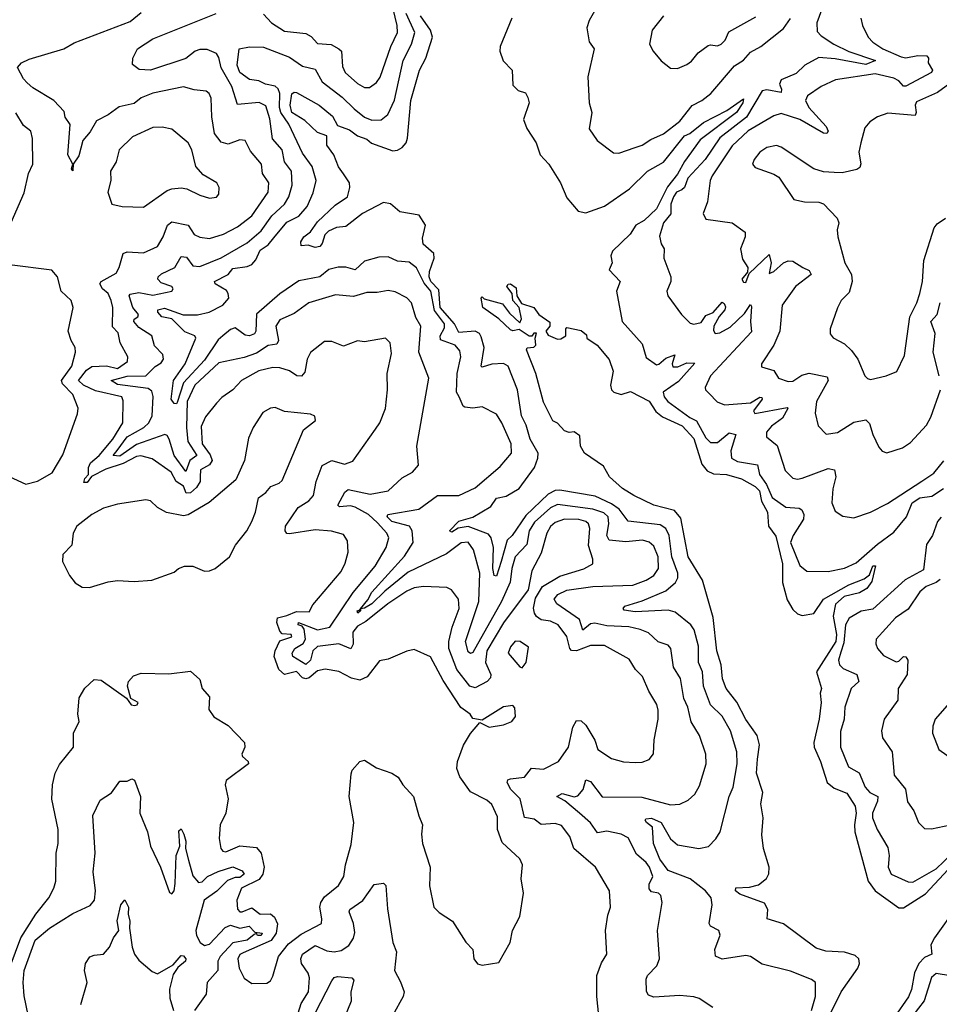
# Model space of a CAD drawing. Extents: x 1245432 to 1420865, y 606325 to 671314.
# Tile 322 of 382: x 1387229 to 1391138, y 652762 to 656949. Entities that reach past the tile are written whole.
import ezdxf

# ---------------------------------------------------------------- set-up
doc = ezdxf.new("R2010")
doc.units = 0

msp = doc.modelspace()

# ---------------------------------------------------------------- linework, layer by layer
at = {"layer": '0CON20XD'}
for points in [[(1387187.7, 652922.3), (1387233.3, 653045), (1387297.4, 653145), (1387353.1, 653215), (1387374.5, 653255), (1387382.9, 653285), (1387383.5, 653405), (1387391.8, 653445), (1387392.9, 653505), (1387366.1, 653633.9), (1387368.6, 653695), (1387380, 653745), (1387398.1, 653781.9), (1387457.1, 653855), (1387458, 653915), (1387482, 653965), (1387476, 653995), (1387481.2, 654065), (1387505, 654106.7), (1387545, 654142.5), (1387575, 654140), (1387683, 654063), (1387703.3, 654035), (1387717.7, 654032.3), (1387727.5, 654035), (1387732.5, 654045), (1387701.7, 654061.7), (1387686.7, 654115), (1387691.2, 654135), (1387711.9, 654158.1), (1387745, 654170), (1387862.7, 654167.3), (1387955, 654178), (1387995, 654142.5), (1388003.8, 654105), (1388035, 654070), (1388033.1, 654015), (1388053.8, 653985), (1388115, 653947.5), (1388183.8, 653875), (1388186, 653855), (1388172.5, 653825), (1388175.7, 653815), (1388200.5, 653795), (1388201.8, 653785), (1388106.1, 653713.9), (1388102.5, 653695), (1388114.5, 653635), (1388105.4, 653574.6), (1388081.4, 653525), (1388076.8, 653466.8), (1388084.2, 653425), (1388092.4, 653412.4), (1388105, 653410), (1388165, 653435.2), (1388235, 653429.2), (1388254.6, 653404.6), (1388267.5, 653345), (1388262.4, 653315), (1388247, 653293), (1388172, 653255), (1388151.3, 653205), (1388155, 653166.7), (1388164.7, 653154.7), (1388174.6, 653154.6), (1388215, 653172.2), (1388251.1, 653145), (1388295, 653146.9), (1388312.1, 653132.1), (1388324.4, 653104.4), (1388318.9, 653065), (1388297.5, 653032.5), (1388178.6, 652981.4), (1388165, 652974.2), (1388156.4, 652955), (1388161.9, 652915), (1388183.3, 652873.3), (1388215, 652850), (1388278.9, 652851.1), (1388295, 652862), (1388305, 652881.2), (1388329.2, 652965), (1388370.9, 653019.1), (1388425, 653060.2), (1388511.2, 653105), (1388513.7, 653125), (1388504, 653175), (1388509.2, 653195), (1388525, 653218.2), (1388583.4, 653266.6), (1388607.3, 653305), (1388613.8, 653355), (1388638, 653442), (1388649.1, 653535), (1388629.5, 653645), (1388637.5, 653742.5), (1388642.1, 653757.9), (1388675, 653793.8), (1388695, 653800), (1388745, 653768.1), (1388811.2, 653745), (1388838.1, 653728.1), (1388857.1, 653695), (1388903.3, 653645), (1388925, 653563.3), (1388941.1, 653525), (1388936.9, 653485), (1388941.5, 653445), (1388972.9, 653345), (1388970.5, 653265), (1388988.6, 653175), (1389011.7, 653151.7), (1389068.6, 653115), (1389125, 653026.2), (1389155.5, 652995.5), (1389158.6, 652955), (1389175, 652934), (1389195, 652928), (1389265, 652940), (1389314, 653025), (1389322.9, 653075), (1389354.2, 653135), (1389370, 653235), (1389360.8, 653295), (1389365.5, 653355.5), (1389355, 653380), (1389279.4, 653449.4), (1389259.5, 653505), (1389259.2, 653559.3), (1389235, 653611.4), (1389215, 653630.5), (1389145.4, 653665.4), (1389099.4, 653729.4), (1389087.5, 653765), (1389089.2, 653795), (1389115.7, 653864.3), (1389145, 653913.3), (1389185, 653960), (1389225, 653940), (1389285, 653950), (1389321.2, 653965), (1389335.9, 653985.9), (1389333, 654023), (1389325, 654032.5), (1389285, 654026.7), (1389195, 653970), (1389155, 653977.5), (1389144, 653995), (1389104.2, 654024.2), (1389029.3, 654139.3), (1388975, 654239.4), (1388905, 654270), (1388875, 654264.2), (1388795, 654229.2), (1388757.9, 654222.1), (1388705.4, 654154.6), (1388675, 654140), (1388638.7, 654148.7), (1388585, 654176.9), (1388526.6, 654186.6), (1388495, 654180), (1388459.9, 654150.1), (1388445, 654146.1), (1388430.5, 654150.5), (1388405, 654176.9), (1388355, 654164.4), (1388330, 654185), (1388310.7, 654240.7), (1388315.2, 654265), (1388335, 654307.7), (1388386.1, 654325), (1388382.5, 654335), (1388345, 654337.3), (1388335, 654348.8), (1388321.1, 654385), (1388324.2, 654405.8), (1388365, 654414.7), (1388405, 654432.9), (1388459.5, 654430.5), (1388475, 654460.8), (1388595, 654602.5), (1388612.7, 654637.3), (1388624.6, 654685), (1388622.6, 654732.6), (1388605, 654760), (1388554.3, 654774.3), (1388485, 654779.3), (1388375, 654762.5), (1388364.6, 654764.6), (1388356.9, 654775), (1388358.8, 654795), (1388412.5, 654875), (1388457.2, 654902.8), (1388477.5, 654925), (1388489.5, 654985), (1388515, 655052.5), (1388555, 655074.6), (1388608.9, 655058.9), (1388645, 655071.8), (1388741.7, 655208.3), (1388759.3, 655235), (1388783.6, 655295), (1388791.5, 655375), (1388790.8, 655445), (1388809.1, 655529.1), (1388804, 655575), (1388784.3, 655594.3), (1388695, 655579.2), (1388665, 655583.9), (1388605, 655561.3), (1388555, 655580), (1388525, 655580.8), (1388465, 655533.8), (1388450.6, 655505), (1388440.3, 655449.7), (1388427.1, 655432.9), (1388407.5, 655435), (1388375, 655455.3), (1388335, 655468.9), (1388305, 655470.4), (1388245, 655455.3), (1388172.2, 655415), (1388135, 655374.5), (1388087.7, 655342.3), (1388065, 655318.5), (1388019.2, 655260.8), (1388000.8, 655219.2), (1388004.8, 655145), (1388039, 655099), (1388046.3, 655075), (1388035, 655055.5), (1387997.2, 655035), (1387996.6, 655005), (1387996.3, 654985), (1387980.1, 654959.9), (1387955, 654937.6), (1387936, 654936), (1387925, 654965.8), (1387894.4, 654984.4), (1387872.7, 655025), (1387791.5, 655081.5), (1387743.6, 655093.6), (1387725, 655091.1), (1387668.8, 655061.2), (1387595, 655037.1), (1387534.2, 655005.8), (1387515, 654980.4), (1387501.4, 654981.4), (1387505, 654998.1), (1387521.9, 655015), (1387521, 655045), (1387530.3, 655065), (1387566.5, 655095), (1387625, 655165.3), (1387667.9, 655235), (1387668.8, 655328.8), (1387663.5, 655345), (1387550.8, 655370.8), (1387500.7, 655395), (1387479.4, 655415), (1387512.1, 655457.9), (1387535, 655473.9), (1387597.3, 655477.3), (1387645, 655465.7), (1387687.1, 655495), (1387688, 655515), (1387655.8, 655575), (1387647.8, 655617.8), (1387623, 655643), (1387624.7, 655724.7), (1387617.8, 655755), (1387604.2, 655784.2), (1387580.3, 655805), (1387568.8, 655825), (1387575.5, 655835), (1387638.4, 655871.6), (1387652, 655895), (1387669.1, 655955), (1387685, 655961.2), (1387755, 655957.1), (1387815, 655984.4), (1387838.8, 656025), (1387856.9, 656075), (1387875, 656089.7), (1387945.6, 656075.6), (1387970, 656035), (1387995, 656023.8), (1388035, 656018), (1388095, 656036.9), (1388155, 656067.6), (1388215, 656114.2), (1388285.3, 656215), (1388287.1, 656255), (1388260.9, 656295), (1388257.3, 656335), (1388210.1, 656390.1), (1388186.7, 656435), (1388165, 656438.5), (1388115, 656419.6), (1388085, 656428.8), (1388057.2, 656465), (1388045.9, 656535.9), (1388042.6, 656615), (1388034.6, 656635), (1388021.4, 656645), (1387970.6, 656650.6), (1387925, 656663.9), (1387795, 656636.2), (1387745, 656616.1), (1387715, 656592.1), (1387652, 656578), (1387605.5, 656545), (1387555, 656519.1), (1387528.6, 656471.4), (1387497.4, 656435), (1387479.6, 656370.4), (1387456.2, 656335), (1387455, 656306.7), (1387448.8, 656315), (1387454.3, 656335), (1387433.9, 656375), (1387443.1, 656503.1), (1387422.4, 656535), (1387417.9, 656557.9), (1387374.2, 656605), (1387285, 656658.8), (1387260.4, 656680.4), (1387245, 656697.1), (1387220, 656745), (1387236.2, 656765), (1387268.9, 656781.1), (1387416.7, 656825), (1387459.7, 656850.3), (1387699, 656941), (1387745, 656979.3)], [(1389698.1, 652645), (1389681.9, 652795), (1389681.9, 652885), (1389702, 652938), (1389724, 652975), (1389719.2, 653075), (1389728.6, 653141.4), (1389740, 653175), (1389735.7, 653245), (1389675.7, 653345), (1389584.3, 653424.3), (1389567.8, 653475), (1389532.4, 653522.4), (1389505, 653531.3), (1389446, 653526), (1389415, 653549.4), (1389375, 653555.6), (1389355.8, 653635), (1389315.8, 653675), (1389301.1, 653705), (1389304, 653716), (1389315, 653720.8), (1389375, 653727.5), (1389405, 653765.4), (1389455, 653762), (1389519.5, 653795), (1389561.2, 653855), (1389580, 653940), (1389595, 653969.4), (1389615, 653967.5), (1389635, 653949.5), (1389674, 653885), (1389685.8, 653845), (1389745, 653807.8), (1389795, 653793.3), (1389845, 653790), (1389875, 653791.9), (1389905, 653802.9), (1389923.2, 653826.8), (1389926.3, 653886.3), (1389943.3, 653975), (1389943.3, 654013.3), (1389937.4, 654037.4), (1389903.6, 654093.6), (1389875.8, 654155.8), (1389846.5, 654185), (1389819.4, 654229.4), (1389715, 654287.3), (1389655, 654287.3), (1389595.6, 654264.4), (1389575, 654266), (1389566.6, 654275), (1389555, 654326.5), (1389517.1, 654375), (1389485, 654391.6), (1389445, 654397.2), (1389425, 654411.2), (1389416.7, 654425), (1389413, 654447), (1389421, 654489), (1389451.3, 654538.7), (1389525, 654582.5), (1389626.8, 654613.2), (1389664.3, 654635), (1389664.6, 654655), (1389647.2, 654712.8), (1389651.7, 654785), (1389647.1, 654805), (1389635.4, 654815.4), (1389605, 654823), (1389545, 654824.8), (1389505, 654810.2), (1389485.7, 654794.3), (1389469.8, 654765), (1389445, 654680.5), (1389405.9, 654605), (1389389.6, 654525), (1389285, 654383.6), (1389214.6, 654265), (1389209.4, 654215), (1389231.7, 654165), (1389230.3, 654149.7), (1389215.5, 654135), (1389165, 654107.8), (1389142.7, 654115), (1389087.1, 654185), (1389053.2, 654275), (1389053.4, 654305), (1389067.5, 654365), (1389096.9, 654445), (1389093.5, 654485), (1389063.8, 654523.8), (1389045, 654534.5), (1388945, 654539.1), (1388905, 654532.5), (1388875, 654518.8), (1388793.2, 654465), (1388700, 654390), (1388665, 654370.6), (1388644.5, 654345), (1388646.2, 654293.8), (1388635.8, 654274.2), (1388585, 654294.6), (1388495, 654283.5), (1388475.1, 654265), (1388465, 654225.5), (1388445, 654206.2), (1388390.2, 654240.2), (1388387.5, 654255), (1388398.1, 654275), (1388433.5, 654296.5), (1388443.9, 654315), (1388437.3, 654357.3), (1388429.2, 654369.2), (1388411.8, 654375), (1388414.5, 654385), (1388495, 654353.9), (1388547.6, 654365), (1388646.7, 654513.3), (1388740.4, 654625), (1388786.5, 654705), (1388797.4, 654745), (1388790, 654765), (1388750, 654810), (1388711.9, 654845), (1388655, 654876.4), (1388635, 654881.2), (1388587.6, 654877.6), (1388580.4, 654885), (1388610.3, 654939.7), (1388625, 654950.7), (1388718.2, 654931.8), (1388795, 654945.6), (1388855, 655000.6), (1388898.8, 655025), (1388924, 655055), (1388917.5, 655135), (1388967.5, 655425), (1388924.7, 655535), (1388933.4, 655645), (1388912.8, 655682.8), (1388894.6, 655745), (1388875, 655766.1), (1388825, 655791.1), (1388795, 655797.2), (1388748.2, 655788.2), (1388705, 655788.2), (1388647.6, 655772.4), (1388570.7, 655779.3), (1388458.5, 655745), (1388395, 655699.2), (1388335, 655672.9), (1388318.2, 655645), (1388328.3, 655585), (1388321.5, 655568.5), (1388285, 655563.6), (1388235, 655531.5), (1388182.6, 655512.6), (1388075, 655489.5), (1387972.7, 655395), (1387940.5, 655325), (1387938.2, 655215), (1387943.6, 655155), (1387982.1, 655095), (1387951.5, 655075), (1387935, 655027.7), (1387885.1, 655095), (1387864, 655165), (1387855, 655180.9), (1387845.2, 655185.2), (1387725, 655141.8), (1387655, 655092.8), (1387626, 655095), (1387642.6, 655117.4), (1387685, 655174.9), (1387756.8, 655215), (1387778.4, 655235), (1387791.7, 655265), (1387796, 655346), (1387789.8, 655369.8), (1387775, 655381.3), (1387645, 655397.6), (1387617.1, 655415), (1387685, 655432.6), (1387765.3, 655434.7), (1387805, 655474), (1387830.5, 655489.5), (1387840, 655505), (1387837.1, 655525), (1387802.2, 655562.2), (1387790.8, 655605), (1387735, 655640.7), (1387714.2, 655665), (1387715.3, 655675), (1387730.9, 655685), (1387733.7, 655695), (1387709.1, 655725), (1387694.7, 655775.3), (1387698.3, 655781.7), (1387735, 655788.8), (1387795, 655778.2), (1387875.7, 655795), (1387881.4, 655805), (1387875.6, 655815), (1387829.8, 655829.8), (1387816.6, 655845), (1387818.1, 655855), (1387832, 655868), (1387888.1, 655895), (1387915, 655941.9), (1387938.4, 655938.4), (1387965, 655902.6), (1387995, 655899.6), (1388085, 655935.6), (1388195, 656000.7), (1388255, 656050.9), (1388300.6, 656115), (1388354, 656165), (1388372.4, 656195), (1388387.5, 656245), (1388384.3, 656305), (1388354.6, 656344.6), (1388343.9, 656395), (1388302.9, 656442.9), (1388292, 656528), (1388275, 656583.3), (1388246.6, 656596.6), (1388155, 656588.9), (1388130, 656665), (1388084.8, 656744.8), (1388075, 656788.1), (1388065, 656805.2), (1388025, 656822.6), (1387995, 656822.8), (1387974.4, 656815.6), (1387935, 656783.3), (1387785, 656734.3), (1387736.5, 656736.5), (1387708.8, 656758.8), (1387710, 656785), (1387729.5, 656825), (1387795, 656867.1), (1388063.8, 656975)], [(1388309, 656021), (1388365, 656088.2), (1388415, 656113.6), (1388451.1, 656155), (1388476.9, 656213.1), (1388488.6, 656265), (1388471.6, 656325), (1388430.8, 656380.8), (1388372.8, 656505), (1388338.9, 656555), (1388333.3, 656575), (1388334.9, 656634.9), (1388327.2, 656655), (1388315, 656665.8), (1388274.2, 656674.2), (1388245, 656688.8), (1388205, 656694.5), (1388165, 656724), (1388153, 656755), (1388161.9, 656825), (1388205, 656833.8), (1388265, 656831.8), (1388375, 656790), (1388431.5, 656751.5), (1388485, 656739.3), (1388515.2, 656685), (1388600.2, 656620.2), (1388650.1, 656570.1), (1388695, 656534.8), (1388725, 656521.4), (1388765, 656523.6), (1388794.3, 656545.7), (1388822.6, 656607.4), (1388859, 656775), (1388893.8, 656845), (1388907.8, 656895), (1388871.3, 656975)], [(1388265, 656972.9), (1388298.9, 656935), (1388355, 656900.4), (1388445, 656890.5), (1388467.8, 656877.8), (1388495, 656847.5), (1388553.1, 656843.1), (1388585.6, 656825.6), (1388596, 656815), (1388600.3, 656750.3), (1388612.1, 656725), (1388665, 656677.5), (1388695, 656661.1), (1388715, 656660), (1388745, 656682.2), (1388760.4, 656705), (1388806.2, 656835), (1388834.8, 656895), (1388833.8, 656925), (1388815.9, 656995)], [(1389672, 656985), (1389648.8, 656945), (1389640, 656915), (1389649.2, 656855), (1389670.6, 656825), (1389643.6, 656706.4), (1389650, 656595), (1389661.2, 656555), (1389650, 656485), (1389683.3, 656435), (1389752.7, 656382.7), (1389775, 656380.8), (1389844.7, 656405.3), (1389875.3, 656414.7), (1389910.9, 656439.1), (1389965, 656463.1), (1390035, 656518), (1390086.7, 656583.4), (1390127.8, 656605), (1390166.7, 656635), (1390266.7, 656753.3), (1390305, 656777.2), (1390335, 656810.8), (1390378.8, 656835), (1390475, 656911.5), (1390505.3, 656954.7)], [(1390642, 657005), (1390616.5, 656935), (1390619.1, 656899.1), (1390635, 656880.5), (1390688.9, 656845), (1390753.6, 656813.6), (1390866, 656775), (1390825, 656758.3), (1390695, 656782.7), (1390625, 656788), (1390566.2, 656755), (1390529.5, 656720.5), (1390466.1, 656693.9), (1390458.2, 656675), (1390466.6, 656653.4), (1390465, 656639.4), (1390405, 656650.5), (1390385, 656646.8), (1390317.9, 656535), (1390205, 656445.9), (1390143, 656355), (1390068.5, 656275), (1390054, 656236), (1390044, 656226), (1390021.3, 656215), (1390007.9, 656195), (1389996.7, 656165), (1389996.1, 656123.9), (1389964.8, 656085), (1389948.3, 656028.3), (1389955.4, 655995.4), (1389967.8, 655975), (1389966.9, 655935), (1389996.7, 655855), (1389996.5, 655835), (1389979.4, 655795), (1389984.5, 655774.5), (1390042, 655695), (1390078.9, 655658.9), (1390094.7, 655654.7), (1390125, 655661.7), (1390145, 655691.4), (1390176.4, 655703.6), (1390215, 655747.8), (1390222.7, 655742.7), (1390228.4, 655728.4), (1390225.7, 655715), (1390202.6, 655687.4), (1390179.7, 655645), (1390177.7, 655627.7), (1390185, 655614.6), (1390205, 655617.4), (1390248.4, 655641.6), (1390310.1, 655699.9), (1390335, 655737.3), (1390340, 655730), (1390335.2, 655665), (1390339.1, 655620.9), (1390165.3, 655435), (1390142.5, 655385), (1390144, 655375), (1390159.8, 655359.8), (1390194.1, 655324.1), (1390225, 655311.2), (1390335, 655320.3), (1390375, 655343.8), (1390382.9, 655342.9), (1390385, 655334.7), (1390347.3, 655285), (1390353.7, 655273.7), (1390490.5, 655300.5), (1390494.4, 655295), (1390471.6, 655255), (1390425, 655220.3), (1390403.1, 655195), (1390403.1, 655175), (1390448.2, 655138.2), (1390482, 655032), (1390515, 654998.9), (1390535, 654994.7), (1390555, 654999.2), (1390665, 655040), (1390692.5, 655035), (1390697.8, 655005), (1390685, 654953.3), (1390680.9, 654895), (1390695, 654858.8), (1390728.3, 654838.3), (1390775, 654830), (1390845, 654854.6), (1390918.1, 654891.9), (1391063.4, 654986.6)], [(1390594.7, 652735), (1390612, 652795), (1390612, 652855), (1390595, 652867.5), (1390505, 652902.7), (1390385, 652933.1), (1390335, 652965.6), (1390315, 652969.4), (1390215, 652954.2), (1390186, 652966), (1390183.6, 652995), (1390206.4, 653056.4), (1390200, 653075), (1390165, 653094.2), (1390160, 653105), (1390172.7, 653185), (1390168.5, 653215), (1390144.6, 653245), (1390078.4, 653295), (1389985, 653331), (1389949.6, 653379.6), (1389922.2, 653445), (1389918.6, 653515), (1389893.1, 653535), (1389886.9, 653545), (1389890, 653550), (1389915, 653553.8), (1389955, 653534.8), (1389995.7, 653465), (1390025, 653440.5), (1390115.3, 653424.7), (1390156.4, 653433.6), (1390187.5, 653465), (1390205.6, 653495), (1390244, 653645), (1390261.8, 653685), (1390277.9, 653785), (1390277.1, 653835), (1390250.3, 653925), (1390215, 653987.3), (1390165.5, 654035.5), (1390135.2, 654115), (1390131.5, 654175), (1390113.8, 654215), (1390114.3, 654285), (1390095.8, 654355), (1390081.8, 654375), (1390015, 654429.1), (1389985, 654438.4), (1389845, 654430.2), (1389798.2, 654438.2), (1389794.2, 654445), (1389800.6, 654455), (1389875, 654478.3), (1389975, 654520), (1390016.3, 654555), (1390025.8, 654575), (1390025.7, 654595), (1390000.5, 654665), (1389989.1, 654755), (1389975, 654784.7), (1389951.1, 654801.1), (1389815, 654816.6), (1389777.3, 654867.3), (1389745, 654890), (1389675, 654922.8), (1389525, 654947.8), (1389505, 654946.6), (1389475, 654931.3), (1389379.9, 654840.1), (1389321.7, 654755), (1389301.3, 654735), (1389275, 654645.6), (1389255, 654582), (1389245, 654585.8), (1389240, 654615), (1389243.4, 654705), (1389233.5, 654745), (1389221.6, 654761.6), (1389135, 654793.7), (1389093.2, 654786.8), (1389065, 654769.5), (1389055.8, 654775), (1389095, 654816.1), (1389155, 654833.3), (1389231.7, 654878.3), (1389255.1, 654914.9), (1389296.7, 654923.4), (1389351.6, 654955), (1389417, 655045), (1389431.9, 655085), (1389432, 655105), (1389398.1, 655165), (1389381.2, 655225), (1389362.1, 655265), (1389345.2, 655375), (1389305.3, 655475), (1389285, 655486.5), (1389235, 655483.8), (1389195, 655470.9), (1389190, 655475), (1389203.8, 655555), (1389190.7, 655600.7), (1389183.8, 655615), (1389165.1, 655625.1), (1389095, 655618.1), (1389077.3, 655655), (1389015.7, 655725), (1389009.9, 655800.1), (1388975.7, 655835), (1388969.3, 655855), (1388971.2, 655878.8), (1388990.1, 655935), (1388989.7, 655955), (1388944.1, 655995), (1388940.4, 656019.6), (1388953.4, 656075), (1388927.1, 656117.1), (1388845, 656132.5), (1388805, 656166.4), (1388775, 656172.2), (1388686.1, 656125), (1388615, 656070), (1388575, 656065.1), (1388540.8, 656049.2), (1388526.4, 656033.6), (1388515, 655996.8), (1388505, 655985.1), (1388485, 655980.9), (1388455, 655990), (1388425, 655987.5), (1388424.5, 656005), (1388436.2, 656025), (1388465, 656047.1), (1388495, 656089.4), (1388569.5, 656160.5), (1388622.2, 656195), (1388631.8, 656235), (1388630.4, 656255), (1388605, 656293.8), (1388583.5, 656323.5), (1388564.1, 656375), (1388533.9, 656415), (1388534.2, 656455), (1388495, 656469.3), (1388440.5, 656520.5), (1388385.2, 656555), (1388378, 656585), (1388385, 656633.1), (1388395, 656641.2), (1388405, 656639.3), (1388501.4, 656585), (1388558.9, 656538.9), (1388579.6, 656499.6), (1388630.4, 656480.4), (1388665, 656455.6), (1388705, 656441.4), (1388724.6, 656424.6), (1388815, 656391.4), (1388835, 656393.6), (1388855, 656405.2), (1388871.9, 656425), (1388877.6, 656445), (1388891.9, 656605), (1388928.3, 656735), (1388955.1, 656784.9), (1388982.9, 656875), (1388974.8, 656905), (1388933, 656965)], [(1389320.5, 656955), (1389271.8, 656835), (1389270.4, 656815), (1389284.2, 656774.2), (1389322.2, 656735), (1389325, 656671.2), (1389347.3, 656647.3), (1389378.1, 656638.1), (1389388.3, 656618.3), (1389394.3, 656595), (1389369.6, 656525), (1389384.3, 656485.7), (1389424.8, 656425), (1389441.2, 656375), (1389478.1, 656335), (1389527.8, 656255), (1389555, 656191.5), (1389602.9, 656135), (1389635, 656128.2), (1389715, 656156.5), (1389820.5, 656229.5), (1389897.8, 656305), (1389965, 656342.8), (1390054.6, 656455), (1390077.5, 656465), (1390135, 656512.5), (1390235, 656562.5), (1390305, 656612.5), (1390302.5, 656595), (1390275, 656554.7), (1390121.8, 656438.2), (1390055, 656345.4), (1390025, 656292.5), (1389981.8, 656238.2), (1389935, 656144), (1389883.3, 656095), (1389848.3, 656075), (1389823.6, 656036.4), (1389749.3, 655965), (1389742.2, 655945), (1389747.7, 655915), (1389734.4, 655885), (1389781.1, 655835), (1389766.2, 655795), (1389789.5, 655665), (1389875, 655570), (1389892.1, 655512.1), (1389935, 655481.9), (1389945, 655483.9), (1389975, 655510.1), (1390013.3, 655523.3), (1390001.9, 655485), (1390005, 655472.2), (1390026.6, 655473.4), (1390065, 655489.1), (1390098.8, 655488.8), (1390029.2, 655410.8), (1389964.6, 655365), (1389968.2, 655345), (1389983.6, 655325), (1390076.7, 655256.7), (1390105, 655242.6), (1390145, 655171.2), (1390165, 655151.4), (1390195, 655150.7), (1390245, 655192.6), (1390273.5, 655185), (1390251, 655115), (1390255, 655084.4), (1390280, 655070), (1390365, 655055.3), (1390373.4, 655015), (1390402.6, 654972.6), (1390426.8, 654916.8), (1390485.3, 654875.3), (1390541.7, 654871.7), (1390554, 654864), (1390562.1, 654845), (1390560.9, 654825), (1390515.9, 654755), (1390505.7, 654725), (1390545, 654627.5), (1390575, 654603.3), (1390665, 654602.2), (1390735, 654617.1), (1390785, 654638.6), (1390875, 654718.4), (1390945, 654769.5), (1390997.8, 654835), (1391022.2, 654895)], [(1389965.3, 656964.7), (1389917.1, 656905), (1389906.2, 656845), (1389921.2, 656815), (1389955, 656773.8), (1389995, 656743.3), (1390025, 656741.2), (1390065, 656758), (1390085, 656773.1), (1390112.3, 656807.7), (1390155, 656838.7), (1390165, 656842.7), (1390195, 656838.5), (1390210.8, 656845), (1390228.1, 656861.9), (1390242.5, 656897.5), (1390358.4, 656961.6)], [(1390804.7, 656955), (1390811.1, 656925), (1390835.2, 656875.2), (1390855, 656853.9), (1390898.2, 656825), (1390975, 656790.6), (1390995, 656786.9), (1391046.6, 656796.6), (1391084.7, 656794.7), (1391091.1, 656785), (1391089.8, 656765), (1391108.5, 656735), (1391105.2, 656725), (1390995, 656666), (1390985, 656666.2), (1390965, 656688.7), (1390945, 656700.5), (1390865, 656718.9), (1390696.4, 656693.6), (1390635.6, 656665), (1390576.9, 656625), (1390568.5, 656605), (1390583.8, 656575), (1390656.2, 656495), (1390665.2, 656475.2), (1390660, 656465), (1390645, 656465.9), (1390544.6, 656525), (1390465, 656549.6), (1390435, 656540.4), (1390325, 656476.4), (1390256.8, 656413.2), (1390172.4, 656285), (1390164.2, 656265), (1390152.1, 656175), (1390134.4, 656125), (1390145, 656101.2), (1390257.5, 656085), (1390312.9, 656045), (1390312.7, 656025), (1390293.3, 655975), (1390300.7, 655930.7), (1390323.2, 655895), (1390322.9, 655875), (1390298.6, 655845), (1390305, 655832.5), (1390315, 655830.8), (1390330.2, 655869.8), (1390415, 655950.6), (1390422.4, 655915), (1390415, 655869.2), (1390435, 655877.9), (1390475, 655914.6), (1390495, 655923.1), (1390515, 655922.1), (1390557.5, 655895), (1390585, 655882.1), (1390593.5, 655865), (1390526.2, 655813.8), (1390469.5, 655735), (1390459.6, 655625), (1390434.6, 655565), (1390381.9, 655485), (1390382.1, 655472.1), (1390435, 655457.7), (1390454.3, 655425), (1390495, 655410), (1390515, 655412.3), (1390553.4, 655436.6), (1390584.8, 655445.2), (1390660.9, 655430.9), (1390665.4, 655415), (1390615.3, 655325), (1390609.6, 655275), (1390622.4, 655222.4), (1390656.6, 655186.6), (1390705, 655193.1), (1390775, 655236.9), (1390825, 655246.7), (1390841.1, 655231.1), (1390854.5, 655185), (1390880.6, 655130.6), (1390895, 655114.2), (1390915, 655107.5), (1390981.7, 655128.3), (1391015, 655150.6), (1391083.8, 655225), (1391101.5, 655258.5), (1391142.9, 655375)], [(1391182.2, 656677.8), (1391130.5, 656639.5), (1391040.9, 656599.1), (1391034.7, 656585.3), (1391039.2, 656555), (1391035, 656541.8), (1390918.3, 656551.7), (1390875, 656535.6), (1390842.5, 656515), (1390820.6, 656489.4), (1390803.8, 656425), (1390795.5, 656385), (1390804, 656336), (1390799.5, 656320.5), (1390787.5, 656312.5), (1390725, 656298.2), (1390690.9, 656299.1), (1390645, 656301.4), (1390604.6, 656314.6), (1390465, 656407.1), (1390445, 656414.4), (1390405, 656405.5), (1390375, 656385.6), (1390350.6, 656355), (1390344.3, 656334.3), (1390355, 656320), (1390435, 656292.5), (1390455, 656280), (1390520, 656185), (1390565, 656174), (1390625, 656172.9), (1390645.5, 656165.5), (1390703.8, 656105), (1390710, 656085), (1390704.2, 656055), (1390707.1, 656025), (1390735.7, 655915), (1390763.8, 655865), (1390767.7, 655835), (1390755, 655788.6), (1390720.8, 655755), (1390705, 655723.8), (1390673.5, 655635), (1390673.7, 655613.7), (1390686.3, 655596.3), (1390735, 655570), (1390765, 655542.5), (1390791.9, 655505), (1390820.8, 655435), (1390832.8, 655422.8), (1390845, 655419.4), (1390912.5, 655435), (1390957.4, 655452.6), (1390989.5, 655520.5), (1391012.3, 655685), (1391042.1, 655745), (1391054.7, 655785.3), (1391066.2, 655835), (1391072.5, 655925), (1391115.9, 656064.1), (1391129, 656081), (1391164, 656105)], [(1387192.8, 656087.2), (1387247.4, 656212.6), (1387265.6, 656295), (1387284.4, 656335), (1387283.1, 656443.1), (1387275.6, 656475), (1387245, 656499.4), (1387212.8, 656552.8)], [(1387755, 656151.9), (1387855, 656223.1), (1387875, 656229.1), (1387915, 656233.5), (1387939.1, 656229.1), (1387995, 656202.2), (1388035, 656190.5), (1388065, 656194.3), (1388075, 656207.5), (1388077.1, 656235), (1388067.1, 656255), (1388008.8, 656288.8), (1387978.2, 656325), (1387960, 656395), (1387945, 656425.7), (1387875, 656483.5), (1387835, 656492.1), (1387795, 656490.4), (1387708.7, 656451.3), (1387651.8, 656395), (1387638.2, 656345), (1387614.3, 656305), (1387615.6, 656265), (1387604, 656215), (1387620, 656165), (1387665, 656154.3), (1387755, 656151.9)], [(1390175, 652747.8), (1390116.9, 652786.9), (1390093.9, 652793.9), (1390035, 652799.5), (1389925, 652792), (1389901.2, 652801.2), (1389893.2, 652816.8), (1389891.2, 652868.8), (1389898, 652885), (1389936.7, 652925), (1389947.9, 652955), (1389940.5, 653075), (1389959.5, 653195), (1389954, 653224), (1389944.7, 653234.7), (1389915, 653240.8), (1389905, 653252.8), (1389905, 653273.3), (1389920.3, 653305), (1389905.2, 653345), (1389891.5, 653365), (1389851, 653401), (1389815, 653470), (1389785.8, 653485.7), (1389725, 653497.8), (1389685, 653491.6), (1389655, 653533.3), (1389608.7, 653575), (1389546.6, 653626.6), (1389512.5, 653645), (1389535, 653658.2), (1389585, 653643.8), (1389601.7, 653648.3), (1389624.2, 653675), (1389635, 653716.7), (1389655, 653709.2), (1389705, 653643.8), (1389873, 653643), (1389995, 653610.7), (1390035, 653612.9), (1390070.4, 653629.6), (1390099.1, 653655), (1390118.5, 653691.5), (1390146.2, 653785), (1390145.5, 653825), (1390117.7, 653905), (1390082.6, 653962.6), (1390069.4, 654025), (1390052.3, 654062.3), (1390037, 654147), (1390007.7, 654195), (1389996.4, 654275), (1389985, 654288.5), (1389943.1, 654303.1), (1389901.2, 654341.2), (1389866, 654356), (1389817.7, 654367.7), (1389725, 654371.7), (1389672.8, 654382.8), (1389655, 654379.6), (1389622.7, 654352.7), (1389608.9, 654398.9), (1389511.5, 654465), (1389501.2, 654485), (1389516, 654505), (1389555, 654522.5), (1389665, 654538.5), (1389835, 654544.4), (1389892.3, 654565), (1389925, 654585.3), (1389943.8, 654615), (1389943, 654665), (1389925, 654710.8), (1389905, 654727.2), (1389876, 654736), (1389805, 654728.3), (1389735, 654735.9), (1389723.9, 654755), (1389733.5, 654805), (1389730.2, 654835), (1389712.3, 654852.3), (1389665, 654867.4), (1389515, 654886.8), (1389485, 654873), (1389417.5, 654812.6), (1389393.8, 654775), (1389385, 654717.6), (1389335.5, 654664.5), (1389320.4, 654615), (1389313.3, 654556.7), (1389276.9, 654475), (1389155, 654258.4), (1389145, 654254), (1389135, 654260.8), (1389123.6, 654305), (1389180.7, 654475), (1389184.3, 654595.7), (1389158, 654695), (1389135, 654727.1), (1389105, 654724.6), (1389043, 654677), (1388880.4, 654599.6), (1388781.1, 654518.9), (1388725, 654464.3), (1388695, 654446.1), (1388676.8, 654443.1), (1388676.9, 654435), (1388665.5, 654425), (1388663.1, 654435), (1388672.4, 654437.6), (1388676.8, 654443.1), (1388708.2, 654481.8), (1388725.9, 654515), (1388865, 654667.2), (1388900.7, 654725), (1388897.3, 654775), (1388886.2, 654795), (1388810.6, 654815), (1388790.3, 654835), (1388793.8, 654845), (1388925, 654867.9), (1389005, 654925.4), (1389095, 654926.2), (1389165, 654957.7), (1389271.7, 655048.3), (1389319.3, 655105), (1389317.2, 655145), (1389277.5, 655235), (1389255, 655271.1), (1389195, 655303.3), (1389155, 655297.5), (1389120.8, 655300.7), (1389113.9, 655305), (1389097.5, 655345), (1389085.5, 655365.5), (1389088.3, 655445), (1389103.4, 655515), (1389100.1, 655540.1), (1389080.4, 655565), (1389017.8, 655587.8), (1389016.7, 655605), (1389035, 655638.1), (1389035.2, 655655), (1388992.4, 655712.4), (1388976.5, 655795), (1388948.7, 655828.7), (1388915, 655893.3), (1388885, 655918.2), (1388835, 655922.5), (1388795, 655940), (1388755, 655939.6), (1388695, 655922.5), (1388655, 655884.8), (1388615, 655896.2), (1388583.2, 655896.8), (1388543.5, 655886.5), (1388504.8, 655855.2), (1388415, 655839.1), (1388335, 655782.7), (1388235, 655696.4), (1388232.5, 655625), (1388226.7, 655613.3), (1388205, 655605.2), (1388186.9, 655606.9), (1388145, 655638), (1388125, 655631.1), (1388091.7, 655605), (1388073, 655587), (1388015, 655500.7), (1387925.7, 655405), (1387898.7, 655321.3), (1387895, 655315.9), (1387885, 655317.5), (1387873, 655335), (1387882.9, 655415), (1387932, 655485), (1387977.2, 655595), (1387972.9, 655605), (1387931.1, 655621.1), (1387875, 655676.2), (1387833.1, 655685), (1387815.5, 655705), (1387815.8, 655715), (1387845, 655722.2), (1387924, 655694), (1387985, 655693.9), (1388034.5, 655705.5), (1388092.9, 655735), (1388117.7, 655765), (1388114.7, 655785), (1388107.7, 655797.7), (1388060, 655825), (1388056.5, 655835), (1388114.3, 655865.7), (1388135, 655891.3), (1388195, 655898.8), (1388215, 655908.4), (1388232.6, 655927.4), (1388250.9, 655969.1), (1388285, 655991.9), (1388309, 656021)], [(1387115, 655037.5), (1387255, 654973.8), (1387303.9, 654986.1), (1387367.5, 655022.5), (1387411.7, 655098.3), (1387475, 655273.3), (1387476.9, 655296.9), (1387454.5, 655355), (1387411, 655401), (1387406.6, 655415), (1387450, 655475), (1387465.6, 655535), (1387464.3, 655555), (1387447.5, 655585), (1387435.5, 655625), (1387456.7, 655725), (1387447.5, 655755), (1387404.4, 655795), (1387390, 655855), (1387365, 655883.3), (1387185, 655906)], [(1390642.4, 652657.6), (1390721.1, 652815), (1390790.9, 652915), (1390798.3, 652935), (1390795.2, 652955), (1390779.7, 652969.7), (1390735, 652983), (1390655, 652987.4), (1390615, 653000.2), (1390475, 653104.7), (1390405.8, 653125), (1390409.4, 653165), (1390395, 653192.1), (1390289.5, 653229.5), (1390271.1, 653245), (1390273.4, 653256.6), (1390330.5, 653259.5), (1390369.5, 653270.5), (1390403.6, 653296.4), (1390413.5, 653316.5), (1390414.5, 653345), (1390390.2, 653425), (1390382.9, 653482.9), (1390388.6, 653555), (1390379.3, 653615), (1390387.2, 653662.8), (1390361.2, 653745), (1390364.8, 653804.8), (1390373.3, 653865), (1390364, 653905), (1390315, 653972.8), (1390277.3, 654047.3), (1390231.8, 654105), (1390215.8, 654145.8), (1390210, 654205), (1390192.7, 654265), (1390176.6, 654406.6), (1390130.6, 654565), (1390070.5, 654665), (1390039.3, 654829.3), (1390011.7, 654861.8), (1389924, 654885), (1389838.8, 654925), (1389790.8, 654955), (1389736.2, 655005), (1389709.7, 655049.7), (1389630, 655105), (1389612, 655135), (1389609.2, 655179.2), (1389585, 655196.7), (1389565, 655193.8), (1389545, 655200), (1389515, 655232.5), (1389495, 655243.3), (1389455, 655322.5), (1389422.5, 655445), (1389382.5, 655545), (1389386.4, 655553.6), (1389413.8, 655556.2), (1389423.3, 655565), (1389420, 655595), (1389425.5, 655615.5), (1389414.3, 655615.7), (1389406.4, 655603.6), (1389395, 655603.8), (1389351.7, 655631.7), (1389325, 655626.2), (1389315, 655630), (1389265, 655676.2), (1389197.5, 655725), (1389190, 655765), (1389195, 655770), (1389202.5, 655762.5), (1389280.7, 655740.7), (1389310.3, 655700.3), (1389355, 655660), (1389362.5, 655677.5), (1389351.4, 655725), (1389324.5, 655754.5), (1389322.3, 655785), (1389300, 655815), (1389305, 655824.3), (1389315, 655825.9), (1389338.7, 655808.7), (1389341.5, 655775), (1389362.3, 655742.3), (1389414.7, 655724.7), (1389435.8, 655695), (1389482.3, 655662.3), (1389482, 655645), (1389465.6, 655625), (1389475, 655606.7), (1389515, 655590), (1389528.7, 655591.3), (1389550, 655605), (1389550, 655635), (1389555, 655640), (1389615, 655626.7), (1389638.3, 655608.3), (1389640, 655595), (1389683.3, 655565), (1389734.2, 655504.2), (1389751.4, 655455), (1389740, 655395), (1389744.2, 655375), (1389754, 655365), (1389785, 655355.4), (1389825, 655368), (1389905, 655327), (1389933.1, 655283.1), (1389960.6, 655260.6), (1390045, 655221.8), (1390095, 655168.2), (1390128.7, 655058.7), (1390150.5, 655030.5), (1390178.1, 655018.1), (1390233.8, 655015), (1390296.4, 654996.4), (1390355, 654963.5), (1390373.3, 654945), (1390381.4, 654901.4), (1390407.7, 654855), (1390411.7, 654795), (1390442.3, 654752.3), (1390471.2, 654635), (1390471.2, 654555), (1390491.4, 654481.4), (1390515, 654440.4), (1390535, 654421.8), (1390555.4, 654414.6), (1390605, 654423.9), (1390645.9, 654485), (1390753.6, 654545), (1390818.4, 654571.6), (1390841.5, 654588.5), (1390855, 654626.2), (1390866.6, 654626.6), (1390850.5, 654559.5), (1390830.3, 654529.7), (1390797.9, 654512.1), (1390734, 654496), (1390696.6, 654463.4), (1390687.2, 654412.8), (1390701.3, 654335), (1390698, 654305), (1390615.6, 654175), (1390636.5, 654105), (1390631.3, 654085), (1390635.3, 654045.3), (1390627.4, 653975), (1390604.3, 653875), (1390605.3, 653855), (1390632.6, 653795), (1390661.6, 653705), (1390691.1, 653681.1), (1390745, 653659.2), (1390779.7, 653605), (1390784.3, 653575), (1390776.9, 653525), (1390779, 653495), (1390835.8, 653285.8), (1390864.4, 653244.4), (1390965, 653172), (1390985, 653171.5), (1391079, 653231), (1391175, 653334.9)], [(1391137.8, 655435), (1391111.2, 655535), (1391120, 655615), (1391101.7, 655665), (1391128.1, 655695), (1391141.6, 655745)], [(1387525, 654534), (1387605, 654558), (1387645, 654563.8), (1387715, 654559.2), (1387790, 654565), (1387885, 654600), (1387904.3, 654615.7), (1387930, 654625), (1387965, 654625.6), (1388014.4, 654604.4), (1388035, 654605.6), (1388060, 654615), (1388121.2, 654665), (1388145.7, 654715), (1388194.3, 654775), (1388215.6, 654814.4), (1388231.4, 654855), (1388243.9, 654916.1), (1388275, 654938.6), (1388296.4, 654963.6), (1388332.2, 654977.8), (1388345, 654990), (1388435.5, 655204.5), (1388486.2, 655245), (1388483.3, 655263.3), (1388465, 655271.2), (1388355, 655283.1), (1388315, 655300), (1388295, 655297.1), (1388262.1, 655277.9), (1388220.6, 655215), (1388200.9, 655169.1), (1388184.5, 655075), (1388147.1, 654992.9), (1388034.7, 654895.3), (1387945, 654843.1), (1387925, 654839.1), (1387853.3, 654853.3), (1387814.1, 654874.1), (1387785, 654902.9), (1387765, 654906.9), (1387645, 654888.9), (1387585, 654871.5), (1387535, 654844.3), (1387471.2, 654795), (1387455.8, 654765), (1387450, 654715), (1387412, 654675), (1387411.4, 654645), (1387440.8, 654585), (1387465, 654554), (1387495, 654536), (1387525, 654534)], [(1391063.4, 654986.6), (1391115, 655020.9), (1391156.6, 655073.4)], [(1391022.2, 654895), (1391055, 654915.5), (1391106.6, 654923.4), (1391155.8, 654955)], [(1391145, 654833.6), (1391129.7, 654815), (1391108.6, 654755), (1391082.7, 654717.3), (1391070.2, 654609.8), (1390993.2, 654566.8), (1390855, 654441.8), (1390805.9, 654434.1), (1390755, 654404), (1390738.7, 654375), (1390731.3, 654298.7), (1390718.7, 654258.7), (1390709.1, 654225), (1390713.3, 654205), (1390729.5, 654189.5), (1390786.5, 654165), (1390795.8, 654135), (1390762.5, 654105), (1390735.6, 654025), (1390733.8, 653975), (1390718, 653922), (1390718.2, 653855), (1390751.6, 653771.6), (1390796.8, 653746.8), (1390822.2, 653685), (1390843.1, 653663.1), (1390876.6, 653645), (1390875.2, 653625), (1390853.3, 653575), (1390853.1, 653555), (1390873.8, 653505), (1390918.9, 653428.9), (1390925.3, 653395), (1390920.4, 653345), (1390933.6, 653315), (1391005, 653282.5), (1391025, 653281.5), (1391125, 653337.3), (1391189.1, 653400.9)], [(1391141, 654569), (1391125, 654555.7), (1391082.1, 654537.9), (1391055, 654515.5), (1391005, 654442.5), (1390952.2, 654405), (1390870, 654315), (1390868.1, 654295), (1390874.5, 654275), (1390900.8, 654245), (1390955, 654218.5), (1390965, 654220.5), (1390985, 654240.4), (1390995, 654239.1), (1391003.5, 654225), (1391001.1, 654165), (1390963.1, 654105), (1390960.9, 654055), (1390903.5, 653975), (1390891.8, 653925), (1390896.7, 653895), (1390936.7, 653835), (1390946, 653736), (1390993.8, 653676.2), (1391003.1, 653623.1), (1391029.6, 653585), (1391048.9, 653535), (1391075, 653509.5), (1391105, 653507.5), (1391184.7, 653525.3)], [(1389365, 654193.3), (1389381.2, 654215), (1389391.2, 654281.2), (1389356.7, 654305), (1389335, 654305.6), (1389315, 654282.5), (1389305.6, 654255), (1389355, 654197.5), (1389365, 654193.3)], [(1391191.4, 654055), (1391120.6, 653975), (1391110, 653945), (1391109.5, 653915), (1391135.7, 653845.7), (1391194.4, 653804.4)], [(1387265.3, 652715), (1387248.1, 652798.1), (1387243.7, 652855), (1387247.5, 652905), (1387295, 653034.7), (1387355, 653086.3), (1387455, 653147.8), (1387528.1, 653181.9), (1387546.4, 653205), (1387551.2, 653245), (1387541.8, 653325), (1387549.7, 653405), (1387539.6, 653565), (1387570.6, 653629.4), (1387619.1, 653660.9), (1387655, 653710.5), (1387685, 653711.2), (1387705, 653720), (1387716.2, 653715), (1387741.8, 653645), (1387739.4, 653575), (1387771.9, 653495), (1387785.5, 653435), (1387827.5, 653345), (1387865, 653236.7), (1387875, 653231.2), (1387885, 653243.8), (1387890, 653275), (1387894, 653394), (1387910, 653435), (1387905, 653500), (1387915, 653508.1), (1387926.9, 653485), (1387934.4, 653455), (1387933.1, 653425), (1387946.1, 653375), (1387965, 653308.6), (1387989.1, 653279.1), (1388005, 653282.6), (1388027.6, 653305), (1388072.8, 653327.2), (1388135, 653346.9), (1388175, 653328.9), (1388183.3, 653315), (1388165, 653301), (1388145, 653300.4), (1388111.8, 653288.2), (1388066.5, 653243.5), (1388013.3, 653205), (1387977.3, 653075), (1387979.7, 653055), (1387995.3, 653025), (1388015, 653012.5), (1388035, 653018), (1388101.6, 653088.4), (1388125, 653098.4), (1388165, 653085.9), (1388204.4, 653094.4), (1388227.9, 653067.9), (1388259.4, 653065), (1388255, 653054.8), (1388240, 653055), (1388235, 653062.5), (1388225, 653058.8), (1388195, 653034), (1388135, 653023.3), (1388081.1, 652965), (1388071.5, 652945), (1388070.6, 652905), (1388025.5, 652855), (1388020.9, 652805), (1387971.8, 652735)], [(1388405, 652701.8), (1388425.2, 652765), (1388455.9, 652815), (1388460.6, 652875), (1388454.4, 652894.4), (1388426.5, 652935), (1388423.3, 652955), (1388430.5, 652975), (1388485, 653011.4), (1388535, 652988.6), (1388565, 652984.5), (1388595, 652990.7), (1388627.7, 653012.3), (1388647, 653043), (1388652.9, 653067.1), (1388647.4, 653105), (1388629.6, 653155), (1388632.1, 653165), (1388687, 653203), (1388735, 653272), (1388775, 653276.7), (1388785, 653267.5), (1388792.6, 653167.4), (1388814.7, 653025), (1388831.1, 652985), (1388821.9, 652905), (1388847.9, 652857.9), (1388862.9, 652815), (1388858.6, 652795), (1388814.5, 652715.5)], [(1387489.3, 652760.7), (1387516, 652855), (1387504.2, 652905), (1387508.1, 652935), (1387526.7, 652963.3), (1387545, 652971.4), (1387585.5, 652974.5), (1387610.8, 653005), (1387626.9, 653045), (1387650, 653075), (1387643.1, 653116.9), (1387658.9, 653185), (1387675.9, 653205.9), (1387690.8, 653175), (1387689.2, 653145), (1387697.5, 653115), (1387695.8, 653085), (1387707.5, 653005), (1387717.1, 652975), (1387735, 652948.9), (1387791.7, 652901.7), (1387815, 652891.4), (1387880.7, 652929.3), (1387915, 652970), (1387925, 652968.5), (1387935.5, 652955), (1387933.8, 652945), (1387901.3, 652918.7), (1387881, 652889), (1387866.2, 652826.2), (1387867.6, 652787.6), (1387882.6, 652735)], [(1391212.9, 653177.1), (1391116.7, 653045), (1391101.9, 653015), (1391105.4, 652975), (1391075, 652961.2), (1391050.7, 652935), (1391032.3, 652895), (1391019.5, 652825), (1391006.9, 652793.1), (1390945.4, 652705)], [(1388485, 652723.5), (1388555, 652861.2), (1388565, 652876), (1388579.5, 652880.5), (1388640, 652875), (1388649.2, 652865), (1388636.9, 652815), (1388637.1, 652775), (1388609.2, 652705)], [(1391185, 652882.5), (1391125, 652892.7), (1391104.8, 652875.2), (1391073.1, 652776.9), (1391025, 652714.6)]]:
    msp.add_lwpolyline(points, dxfattribs=at)

doc.saveas('drawing.dxf')
